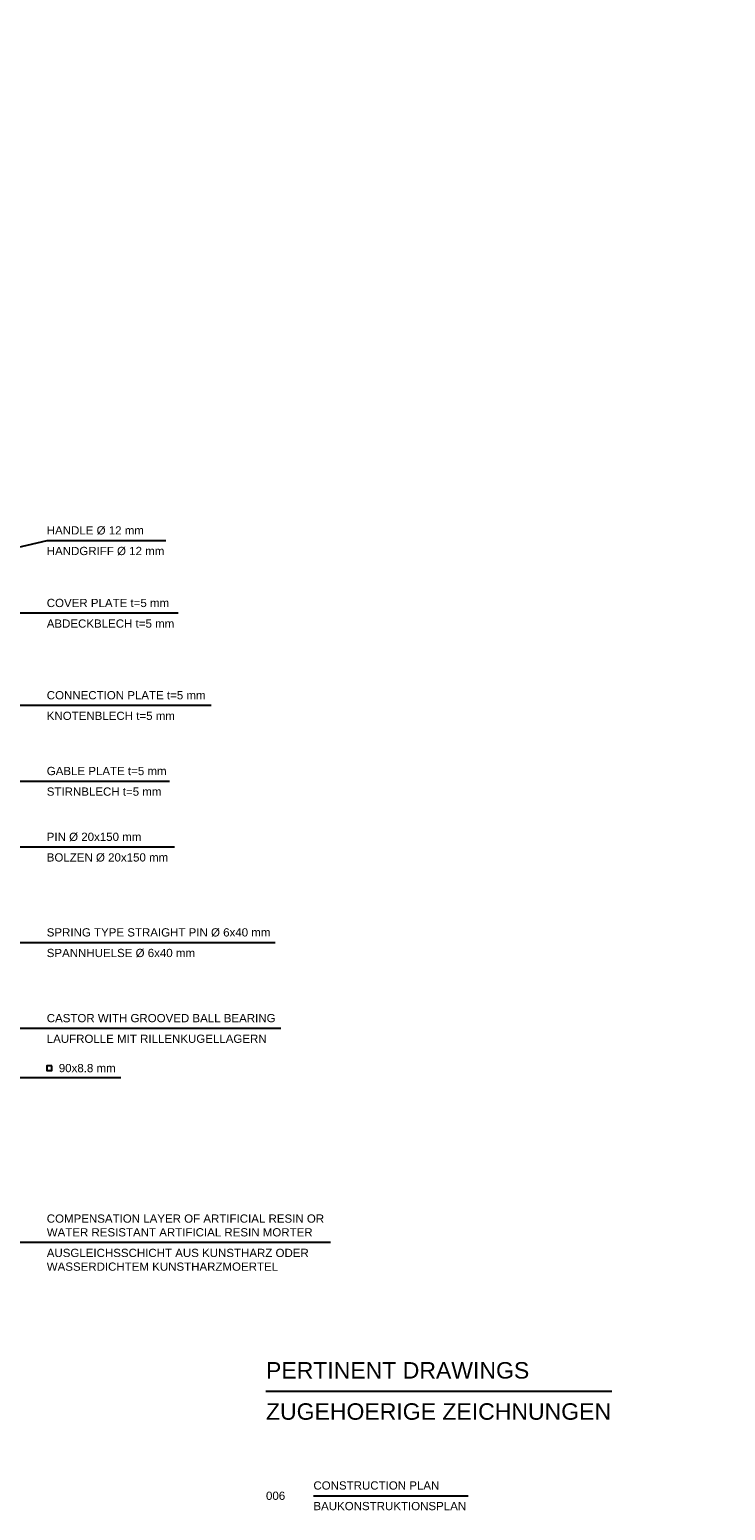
# Model space of a CAD drawing. Header units: millimetres. Extents: x -3395 to 5934498, y -177084 to 63013.
# Tile 591 of 652: x 169881 to 170304, y -36484 to -35585. Entities that reach past the tile are written whole.
import ezdxf

# ---------------------------------------------------------------- set-up
doc = ezdxf.new("R2010")
doc.units = ezdxf.units.MM
doc.layers.add('Beschriftung', color=7, linetype='Continuous', lineweight=9)
doc.styles.add('LBB3.5M1000', font='isocp.shx', dxfattribs={"height": 3.5})

msp = doc.modelspace()

# ---------------------------------------------------------------- linework, layer by layer
at = {"linetype": 'Continuous'}
for p, q in [((170024.9954, -36411.29203), (170234.98112, -36411.29203)), ((170053.79255, -36474.89284), (170147.84838, -36474.89284))]:
    msp.add_line(p, q, dxfattribs=at)
for points in [[(169964.24779, -35895.22685), (169891.87159, -35895.22685), (169784.10549, -35920.38725)], [(169971.75955, -35939.22645), (169867.87159, -35939.22645), (169850.45339, -35973.11945)], [(169991.66573, -35995.22685), (169868.87159, -35995.22685), (169733.15089, -36016.01125)], [(169966.50132, -36041.22675), (169868.87159, -36041.22675), (169807.59199, -36027.23395)], [(169969.36516, -36081.22675), (169867.87159, -36081.22675), (169741.86999, -36106.22225)], [(170030.64715, -36139.22675), (169860.87159, -36139.22675), (169741.24639, -36128.08495)], [(170033.95664, -36191.22675), (169867.87159, -36191.22675), (169758.67179, -36169.43725)], [(169936.79755, -36221.22675), (169866.87159, -36221.22675), (169677.81319, -36203.22445)], [(170064.23866, -36321.22675), (169869.87159, -36321.22675), (169722.32369, -36272.65055)]]:
    msp.add_lwpolyline(points, dxfattribs=at)
msp.add_lwpolyline([(169894.90949, -36213.82536), (169891.90949, -36213.82536), (169891.90949, -36216.82536), (169894.90949, -36216.82536)], close=True, dxfattribs=at)

# ---------------------------------------------------------------- texts
at = {"ltscale": 50, "attachment_point": 4, "line_spacing_factor": 0.499988}
for s, insert, char_height, width in [('{\\fArial|b0|i0|c0|p34;HANDLE %%c 12 mm\\P\\P\\PHANDGRIFF %%c 12 mm}', (169891.87159, -35895.22685), 5, 168.08935), ('{\\fArial|b0|i0|c0|p34;COVER PLATE t=5 mm\\P\\P\\PABDECKBLECH t=5 mm}', (169891.87159, -35939.22645), 5, 168.08935), ('{\\fArial|b0|i0|c0|p34;CONNECTION PLATE t=5 mm\\P\\P\\PKNOTENBLECH t=5 mm}', (169891.87159, -35995.22685), 5, 168.08935), ('{\\fArial|b0|i0|c0|p34;GABLE PLATE t=5 mm\\P\\P\\PSTIRNBLECH t=5 mm}', (169891.87159, -36041.22675), 5, 168.08935), ('{\\fArial|b0|i0|c0|p34;PIN %%c 20x150 mm\\P\\P\\PBOLZEN %%c 20x150 mm}', (169891.87159, -36081.22675), 5, 168.08935), ('{\\fArial|b0|i0|c0|p34;SPRING TYPE STRAIGHT PIN %%c 6x40 mm\\P\\P\\PSPANNHUELSE %%c 6x40 mm}', (169891.87159, -36139.22675), 5, 168.08935), ('{\\fArial|b0|i0|c0|p34;CASTOR WITH GROOVED BALL BEARING\\P\\P\\PLAUFROLLE MIT RILLENKUGELLAGERN}', (169891.87159, -36191.22675), 5, 168.08935), ('{\\fArial|b0|i0|c0|p34;90x8.8 mm}', (169899.18063, -36215.29325), 5, 168.08935), ('{\\fArial|b0|i0|c0|p34;COMPENSATION LAYER OF ARTIFICIAL RESIN OR\\P\\PWATER RESISTANT ARTIFICIAL RESIN MORTER\\P\\P\\PAUSGLEICHSSCHICHT AUS KUNSTHARZ ODER \\P\\PWASSERDICHTEM KUNSTHARZMOERTEL}', (169891.87159, -36321.22675), 5, 168.08935), ('{\\fArial|b0|i0|c0|p34;PERTINENT DRAWINGS\\P\\P\\PZUGEHOERIGE ZEICHNUNGEN}', (170024.9954, -36411.29203), 10, 216.2525559), ('{\\fArial|b0|i0|c0|p34;006}', (170024.9954, -36474.89284), 5, 168.08935), ('{\\fArial|b0|i0|c0|p34;CONSTRUCTION PLAN\\P\\P\\PBAUKONSTRUKTIONSPLAN}', (170053.79255, -36474.89284), 5, 168.08935)]:
    msp.add_mtext(s, dxfattribs=dict(at, insert=insert, char_height=char_height, width=width))
at = {"layer": 'Beschriftung', "insert": (106350.01929, -34689.66028), "char_height": 200, "width": 8324.4402209, "attachment_point": 1, "style": 'LBB3.5M1000'}
msp.add_mtext('\\pi1056.3;{\\fArial|b0|i0|c0|p34;MANHOLES \\fCastellar|b0|i0|c0|p18;I\\fArial|b0|i0|c0|p34; - \\fCastellar|b0|i0|c0|p18;III\\fArial|b0|i0|c0|p34; (\\fCastellar|b0|i0|c0|p18;I\\fArial|b0|i0|c0|p34; AND \\fCastellar|b0|i0|c0|p18;II\\fArial|b0|i0|c0|p34; WITHOUT LADDER)\\P\\pi497.77;\\fArial|b0|i1|c0|p34;MONTAGEÖFFNUNGEN \\fCastellar|b0|i1|c0|p18;I\\fArial|b0|i1|c0|p34;-\\fCastellar|b0|i1|c0|p18;III\\fArial|b0|i1|c0|p34; (\\fCastellar|b0|i1|c0|p18;I\\fArial|b0|i1|c0|p34; UND \\fCastellar|b0|i1|c0|p18;II\\fArial|b0|i1|c0|p34; OHNE LEITER)}', dxfattribs=at)

doc.saveas('drawing.dxf')
